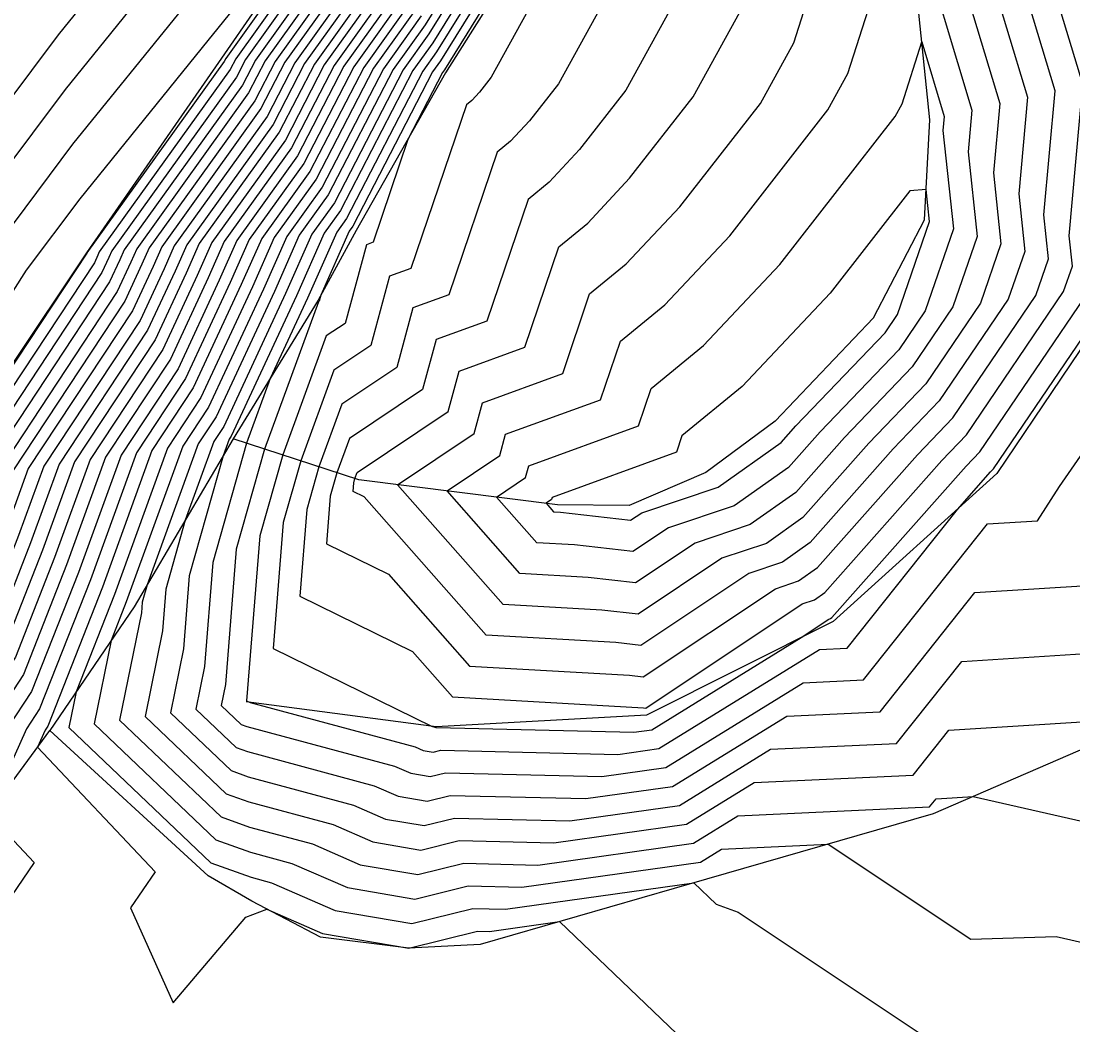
# Model space of a CAD drawing. Extents: x 2188792 to 2191981, y 386090 to 389710.
# Drawn here: x 2190288.6 to 2190324.97, y 387762.88 to 387797.6 of the extents above; entities that cross this region are included whole.
import ezdxf

# ---------------------------------------------------------------- set-up
doc = ezdxf.new("R2010")
doc.units = 0
for name, color, linetype in [('DTM Contours Major', 7, 'Continuous'), ('DTM Contours Minor', 7, 'Continuous'), ('PH Exist DTM Breakline', 7, 'Continuous')]:
    doc.layers.add(name, color=color, linetype=linetype)

msp = doc.modelspace()

# ---------------------------------------------------------------- linework, layer by layer
at = {"layer": 'DTM Contours Major'}
for points in [[(2190327.416, 387842.149), (2190323.749, 387836.537), (2190323.163, 387835.694), (2190323.154, 387835.681), (2190318.708, 387829.293), (2190318.655, 387829.236), (2190314.257, 387822.933), (2190314.098, 387822.745), (2190309.718, 387816.484), (2190309.537, 387816.244), (2190304.923, 387809.763), (2190304.87, 387809.681), (2190301.205, 387804.539), (2190300.029, 387803.084), (2190295.053, 387796.926), (2190290.625, 387791.446), (2190288.776, 387788.978), (2190284.339, 387782.005), (2190279.715, 387774.74), (2190274.894, 387767.165), (2190273.614, 387765.399), (2190268.942, 387757.989)], [(2190324.978, 387832.205), (2190322.547, 387828.711), (2190320.656, 387826.68), (2190318.134, 387823.066), (2190315.039, 387819.379), (2190312.496, 387815.745), (2190310.028, 387812.481), (2190307.313, 387808.667), (2190305.743, 387806.24), (2190303.032, 387802.438), (2190301.501, 387799.967), (2190298.742, 387796.105), (2190297.526, 387793.753), (2190294.759, 387789.899), (2190294.306, 387788.872), (2190293.237, 387786.572), (2190290.45, 387782.355), (2190289.342, 387779.297), (2190288.12, 387776.19), (2190286.219, 387773.298), (2190284.748, 387770.023), (2190281.626, 387765.618), (2190280.252, 387763.524), (2190277.109, 387759.091)], [(2190300.835, 387801.528), (2190297.041, 387796.217), (2190296.467, 387795.109), (2190292.599, 387789.72), (2190292.397, 387789.262), (2190291.922, 387788.239), (2190287.778, 387781.967), (2190287.274, 387780.577), (2190286.718, 387779.164), (2190283.009, 387773.519), (2190282.327, 387772.001), (2190280.879, 387769.959), (2190277.438, 387764.713), (2190275.953, 387762.619)], [(2190305.911, 387801.811), (2190302.834, 387796.845), (2190302.146, 387795.881), (2190299.643, 387791.042), (2190299.079, 387790.257), (2190298.123, 387788.091), (2190295.868, 387783.24), (2190295.796, 387783.131), (2190295.589, 387782.562), (2190294.412, 387778.413), (2190294.212, 387775.888), (2190293.762, 387773.669), (2190295.859, 387771.672), (2190296.451, 387771.461), (2190300.094, 387770.48), (2190301.198, 387769.999), (2190302.53, 387769.772), (2190303.588, 387770.034), (2190307.571, 387769.939), (2190311.367, 387770.472), (2190314.509, 387772.411), (2190318.871, 387772.612), (2190321.126, 387775.452), (2190327.563, 387775.859)], [(2190309.705, 387800.017), (2190307.179, 387795.429), (2190306.178, 387794.144), (2190305.516, 387793.439), (2190305.061, 387793.065), (2190303.39, 387788.13), (2190302.144, 387787.677), (2190301.585, 387785.618), (2190299.684, 387784.345), (2190298.892, 387782.182), (2190298.475, 387780.709), (2190298.237, 387777.711), (2190302.138, 387775.788), (2190303.52, 387774.222), (2190310.115, 387773.845), (2190310.202, 387773.836), (2190315.605, 387777.437), (2190316.033, 387777.581), (2190316.386, 387777.832), (2190320.433, 387782.399), (2190321.282, 387783.283), (2190324.646, 387788.241), (2190324.947, 387789.115), (2190324.836, 387790.163), (2190325.31, 387795.409), (2190324.368, 387798.541)], [(2190302.168, 387798.406), (2190300.444, 387795.993), (2190298.584, 387792.398), (2190296.919, 387790.078), (2190296.214, 387788.482), (2190294.552, 387784.906), (2190293.123, 387782.743), (2190291.41, 387778.017), (2190289.521, 387773.215), (2190289.43, 387773.077), (2190289.164, 387772.485), (2190293.233, 387768.171), (2190292.383, 387766.933), (2190293.856, 387763.646), (2190296.366, 387766.601), (2190297.098, 387766.882), (2190299.018, 387766.044), (2190302.004, 387765.536), (2190304.375, 387766.123), (2190304.797, 387766.113), (2190307.217, 387766.453), (2190316.134, 387757.911)], [(2190314.836, 387789.181), (2190318.822, 387794.3), (2190319.058, 387794.729), (2190319.744, 387796.874), (2190320.519, 387794.298), (2190320.475, 387793.807), (2190320.834, 387790.408), (2190319.857, 387787.576), (2190318.943, 387786.228), (2190316.224, 387783.393), (2190315.132, 387782.16), (2190313.258, 387780.83), (2190310.986, 387780.068), (2190309.756, 387779.248), (2190307.729, 387779.482), (2190306.427, 387779.556), (2190305.037, 387781.132), (2190306.045, 387781.806), (2190306.155, 387782.213), (2190309.948, 387783.592), (2190310.386, 387784.884), (2190312.198, 387786.373), (2190314.836, 387789.181)]]:
    msp.add_lwpolyline(points, dxfattribs=at)
at = {"layer": 'DTM Contours Minor'}
for points in [[(2190263.579, 387759.159), (2190266.146, 387763.23), (2190274.754, 387775.102), (2190277.42, 387779.291), (2190279.977, 387783.309), (2190282.431, 387787.165), (2190289.894, 387797.125), (2190292.451, 387800.29), (2190295.325, 387803.846), (2190298.577, 387807.871), (2190305.402, 387816.945), (2190308.481, 387820.684), (2190311.364, 387825.145), (2190314.047, 387829.295), (2190318.209, 387834.936), (2190320.977, 387839.172), (2190323.568, 387843.138), (2190326.024, 387846.819), (2190333.305, 387856.709), (2190335.887, 387860.557), (2190338.394, 387864.291)], [(2190265.367, 387758.769), (2190268.636, 387763.953), (2190274.801, 387772.456), (2190278.185, 387777.774), (2190281.431, 387782.874), (2190284.546, 387787.769), (2190290.138, 387795.232), (2190293.319, 387799.169), (2190296.893, 387803.592), (2190300.938, 387808.599), (2190305.19, 387814.252), (2190308.942, 387818.808), (2190312.455, 387824.243), (2190315.724, 387829.301), (2190318.352, 387832.863), (2190321.708, 387838), (2190324.85, 387842.808), (2190327.829, 387847.271), (2190332.933, 387854.205), (2190336.042, 387858.837), (2190339.06, 387863.333)], [(2190339.726, 387862.374), (2190336.197, 387857.117), (2190332.561, 387851.701), (2190329.634, 387847.724), (2190326.133, 387842.479), (2190322.44, 387836.827), (2190318.495, 387830.789), (2190317.401, 387829.306), (2190313.545, 387823.341), (2190309.402, 387816.932), (2190304.978, 387811.558), (2190303.299, 387809.326), (2190298.461, 387803.338), (2190294.186, 387798.047), (2190290.382, 387793.339), (2190286.661, 387788.374), (2190282.885, 387782.44), (2190278.95, 387776.257), (2190274.847, 387769.81), (2190271.125, 387764.676), (2190267.154, 387758.379)], [(2190325.161, 387831.857), (2190322.931, 387828.653), (2190320.856, 387826.424), (2190318.522, 387823.08), (2190315.133, 387819.042), (2190312.774, 387815.671), (2190310.077, 387812.105), (2190307.552, 387808.557), (2190305.83, 387805.896), (2190303.32, 387802.375), (2190301.635, 387799.655), (2190299.083, 387796.083), (2190297.737, 387793.482), (2190295.191, 387789.935), (2190294.688, 387788.794), (2190293.5, 387786.239), (2190290.985, 387782.432), (2190289.755, 387779.041), (2190288.4, 387775.595), (2190286.862, 387773.254), (2190285.233, 387769.628), (2190281.775, 387764.75), (2190280.815, 387763.286), (2190277.34, 387758.385)], [(2190325.343, 387831.509), (2190323.315, 387828.595), (2190321.056, 387826.169), (2190318.91, 387823.093), (2190315.227, 387818.705), (2190313.052, 387815.597), (2190310.126, 387811.728), (2190307.791, 387808.447), (2190305.917, 387805.552), (2190303.608, 387802.313), (2190301.768, 387799.343), (2190299.423, 387796.061), (2190297.949, 387793.211), (2190295.623, 387789.971), (2190295.069, 387788.716), (2190293.763, 387785.906), (2190291.519, 387782.51), (2190290.169, 387778.785), (2190288.68, 387775), (2190287.504, 387773.21), (2190285.717, 387769.232), (2190281.924, 387763.881), (2190281.378, 387763.048), (2190277.571, 387757.68)], [(2190325.526, 387831.162), (2190323.699, 387828.537), (2190321.256, 387825.913), (2190319.298, 387823.106), (2190315.321, 387818.369), (2190313.33, 387815.523), (2190310.175, 387811.352), (2190308.03, 387808.338), (2190306.005, 387805.208), (2190303.896, 387802.25), (2190301.901, 387799.031), (2190299.763, 387796.038), (2190298.161, 387792.94), (2190296.055, 387790.006), (2190295.451, 387788.638), (2190294.026, 387785.573), (2190292.054, 387782.588), (2190290.583, 387778.529), (2190288.96, 387774.405), (2190288.146, 387773.165), (2190286.201, 387768.836), (2190282.074, 387763.013), (2190281.941, 387762.81)], [(2190325.708, 387830.814), (2190324.083, 387828.478), (2190321.456, 387825.657), (2190319.686, 387823.119), (2190315.415, 387818.032), (2190313.608, 387815.45), (2190310.225, 387810.975), (2190308.269, 387808.228), (2190306.092, 387804.864), (2190304.184, 387802.187), (2190302.034, 387798.718), (2190300.104, 387796.016), (2190298.373, 387792.669), (2190296.487, 387790.042), (2190295.833, 387788.56), (2190294.289, 387785.239), (2190292.589, 387782.665), (2190290.996, 387778.273), (2190289.241, 387773.81), (2190288.788, 387773.121), (2190287.464, 387770.175), (2190289.054, 387768.49), (2190286.269, 387764.431), (2190291.097, 387753.657)], [(2190300.302, 387802.777), (2190295.68, 387796.307), (2190295.621, 387796.193), (2190290.871, 387789.576), (2190290.871, 387789.575), (2190290.869, 387789.572), (2190285.639, 387781.656), (2190285.619, 387781.6), (2190285.597, 387781.544), (2190280.441, 387773.696), (2190280.39, 387773.583), (2190280.282, 387773.432), (2190275.186, 387765.665), (2190275.029, 387765.442), (2190270.006, 387757.793)], [(2190300.435, 387802.465), (2190296.02, 387796.285), (2190295.832, 387795.922), (2190291.303, 387789.612), (2190291.252, 387789.497), (2190291.132, 387789.238), (2190286.174, 387781.734), (2190286.033, 387781.344), (2190285.877, 387780.949), (2190281.083, 387773.652), (2190280.874, 387773.188), (2190280.432, 387772.563), (2190275.749, 387765.427), (2190275.26, 387764.736), (2190270.646, 387757.71)], [(2190300.569, 387802.153), (2190296.36, 387796.262), (2190296.044, 387795.651), (2190291.735, 387789.648), (2190291.634, 387789.419), (2190291.395, 387788.905), (2190286.708, 387781.811), (2190286.446, 387781.089), (2190286.158, 387780.354), (2190281.725, 387773.608), (2190281.358, 387772.792), (2190280.581, 387771.695), (2190276.312, 387765.189), (2190275.491, 387764.031), (2190271.286, 387757.627)], [(2190305.335, 387801.937), (2190302.567, 387797.469), (2190301.465, 387795.926), (2190299.219, 387791.584), (2190298.215, 387790.186), (2190297.36, 387788.248), (2190295.342, 387783.906), (2190294.727, 387782.976), (2190292.96, 387778.102), (2190292.787, 387777.495), (2190292.758, 387777.125), (2190292.005, 387773.415), (2190295.512, 387770.075), (2190296.501, 387769.722), (2190298.674, 387769.138), (2190300.326, 387768.417), (2190302.32, 387768.078), (2190303.903, 387768.469), (2190306.461, 387768.408), (2190311.846, 387769.164), (2190313.379, 387770.11), (2190320.013, 387770.417), (2190320.235, 387770.696), (2190321.519, 387770.777), (2190329.481, 387768.964)], [(2190300.702, 387801.841), (2190296.701, 387796.24), (2190296.256, 387795.38), (2190292.167, 387789.684), (2190292.016, 387789.341), (2190291.659, 387788.572), (2190287.243, 387781.889), (2190286.86, 387780.833), (2190286.438, 387779.759), (2190282.367, 387773.564), (2190281.843, 387772.397), (2190280.73, 387770.827), (2190276.875, 387764.951), (2190275.722, 387763.325), (2190271.926, 387757.544)], [(2190305.623, 387801.874), (2190302.701, 387797.157), (2190301.805, 387795.904), (2190299.431, 387791.313), (2190298.647, 387790.222), (2190297.741, 387788.17), (2190295.605, 387783.573), (2190295.261, 387783.053), (2190294.275, 387780.332), (2190293.6, 387777.954), (2190293.485, 387776.507), (2190292.884, 387773.542), (2190295.686, 387770.874), (2190296.476, 387770.592), (2190299.384, 387769.809), (2190300.762, 387769.208), (2190302.425, 387768.925), (2190303.745, 387769.252), (2190307.016, 387769.174), (2190311.607, 387769.818), (2190313.944, 387771.26), (2190319.442, 387771.515), (2190320.68, 387773.074), (2190327.856, 387773.527)], [(2190306.199, 387801.748), (2190302.967, 387796.533), (2190302.486, 387795.859), (2190299.854, 387790.771), (2190299.511, 387790.293), (2190298.505, 387788.013), (2190297.213, 387785.234), (2190296.396, 387783.001), (2190295.225, 387778.872), (2190294.939, 387775.27), (2190294.64, 387773.796), (2190296.033, 387772.47), (2190296.426, 387772.33), (2190300.804, 387771.151), (2190301.634, 387770.79), (2190302.635, 387770.619), (2190303.43, 387770.816), (2190308.126, 387770.704), (2190311.127, 387771.125), (2190315.074, 387773.561), (2190318.299, 387773.71), (2190321.571, 387777.829), (2190325.652, 387778.087)], [(2190306.487, 387801.686), (2190303.1, 387796.22), (2190302.826, 387795.836), (2190300.066, 387790.5), (2190299.944, 387790.329), (2190298.968, 387788.12), (2190298.909, 387787.905), (2190298.881, 387787.886), (2190297.02, 387782.796), (2190296.037, 387779.331), (2190295.666, 387774.651), (2190295.518, 387773.924), (2190296.206, 387773.268), (2190296.4, 387773.199), (2190301.514, 387771.823), (2190302.07, 387771.58), (2190302.741, 387771.466), (2190303.273, 387771.598), (2190308.681, 387771.469), (2190310.887, 387771.779), (2190315.639, 387774.711), (2190317.728, 387774.808), (2190322.016, 387780.207), (2190323.742, 387780.316), (2190324.508, 387781.503), (2190328.321, 387787.007)], [(2190306.775, 387801.623), (2190303.234, 387795.908), (2190303.166, 387795.814), (2190301.972, 387793.504), (2190300.767, 387789.945), (2190300.54, 387789.863), (2190299.801, 387787.142), (2190299.149, 387786.706), (2190297.644, 387782.591), (2190296.85, 387779.79), (2190296.398, 387774.091), (2190296.525, 387774.028), (2190302.225, 387772.494), (2190302.506, 387772.371), (2190302.846, 387772.314), (2190303.116, 387772.38), (2190309.235, 387772.234), (2190310.648, 387772.433), (2190316.203, 387775.861), (2190317.157, 387775.905), (2190320.972, 387780.709), (2190322.117, 387782.001), (2190322.217, 387782.106), (2190326.561, 387788.508)], [(2190300.968, 387801.216), (2190297.381, 387796.195), (2190296.679, 387794.838), (2190293.031, 387789.755), (2190292.779, 387789.184), (2190292.185, 387787.905), (2190288.312, 387782.044), (2190287.687, 387780.321), (2190286.998, 387778.569), (2190283.651, 387773.475), (2190282.811, 387771.605), (2190281.029, 387769.091), (2190278.001, 387764.475), (2190276.184, 387761.914)], [(2190311.373, 387791.166), (2190314.165, 387794.751), (2190315.317, 387796.844), (2190316.717, 387801.221)], [(2190301.102, 387800.904), (2190297.721, 387796.173), (2190296.891, 387794.567), (2190293.463, 387789.791), (2190293.161, 387789.106), (2190292.448, 387787.572), (2190288.847, 387782.122), (2190288.101, 387780.065), (2190287.279, 387777.975), (2190284.293, 387773.431), (2190283.296, 387771.21), (2190281.178, 387768.222), (2190278.563, 387764.238), (2190276.415, 387761.208)], [(2190307.835, 387801.075), (2190304.85, 387795.654), (2190304.447, 387795.136), (2190304.18, 387794.852), (2190303.996, 387794.701), (2190302.078, 387789.038), (2190301.342, 387788.77), (2190300.693, 387786.38), (2190299.416, 387785.525), (2190298.268, 387782.386), (2190297.662, 387780.249), (2190297.317, 387775.901), (2190302.786, 387773.205), (2190302.935, 387773.165), (2190302.942, 387773.162), (2190302.951, 387773.161), (2190302.958, 387773.162), (2190309.79, 387773), (2190310.408, 387773.086), (2190315.571, 387776.272), (2190316.529, 387776.911), (2190316.588, 387776.931), (2190316.637, 387776.966), (2190321.275, 387782.2), (2190321.749, 387782.695), (2190325.603, 387788.375)], [(2190319.525, 387801.01), (2190321.477, 387794.52), (2190321.347, 387793.078), (2190321.656, 387790.149), (2190320.815, 387787.709), (2190319.41, 387785.639), (2190317.066, 387783.194), (2190315.383, 387781.295), (2190313.813, 387780.18), (2190311.909, 387779.542), (2190309.845, 387778.166), (2190308.206, 387778.355), (2190305.845, 387778.489), (2190303.326, 387781.346), (2190305.153, 387782.568), (2190305.353, 387783.306), (2190308.636, 387784.5), (2190309.321, 387786.52), (2190310.862, 387787.786), (2190313.105, 387790.173)], [(2190313.105, 387790.173), (2190316.493, 387794.525), (2190317.188, 387795.787), (2190318.899, 387801.139)], [(2190301.235, 387800.592), (2190298.062, 387796.15), (2190297.102, 387794.296), (2190293.895, 387789.827), (2190293.543, 387789.028), (2190292.711, 387787.239), (2190289.381, 387782.199), (2190288.514, 387779.809), (2190287.559, 387777.38), (2190284.935, 387773.387), (2190283.78, 387770.814), (2190281.327, 387767.354), (2190279.126, 387764), (2190276.647, 387760.502)], [(2190301.368, 387800.279), (2190298.402, 387796.128), (2190297.314, 387794.024), (2190294.327, 387789.863), (2190293.924, 387788.95), (2190292.974, 387786.906), (2190289.916, 387782.277), (2190288.928, 387779.553), (2190287.839, 387776.785), (2190285.577, 387773.342), (2190284.264, 387770.419), (2190281.476, 387766.486), (2190279.689, 387763.762), (2190276.878, 387759.797)], [(2190320.736, 387800.393), (2190322.436, 387794.742), (2190322.219, 387792.35), (2190322.479, 387789.89), (2190321.773, 387787.842), (2190319.878, 387785.05), (2190317.908, 387782.995), (2190315.634, 387780.429), (2190314.368, 387779.53), (2190312.833, 387779.016), (2190309.934, 387777.083), (2190308.683, 387777.227), (2190305.264, 387777.422), (2190301.614, 387781.56), (2190304.261, 387783.331), (2190304.551, 387784.398), (2190307.325, 387785.407), (2190308.256, 387788.157), (2190309.525, 387789.199), (2190311.373, 387791.166)], [(2190321.947, 387799.775), (2190323.394, 387794.964), (2190323.092, 387791.621), (2190323.301, 387789.632), (2190322.73, 387787.975), (2190320.346, 387784.461), (2190318.75, 387782.797), (2190315.885, 387779.563), (2190314.923, 387778.881), (2190313.757, 387778.49), (2190310.023, 387776.001), (2190309.161, 387776.1), (2190304.683, 387776.356), (2190300.46, 387781.142), (2190300.076, 387781.331), (2190300.099, 387781.627), (2190300.141, 387781.772), (2190300.219, 387781.985), (2190303.369, 387784.093), (2190303.749, 387785.491), (2190306.013, 387786.315), (2190307.191, 387789.793), (2190308.189, 387790.612), (2190309.641, 387792.158)], [(2190311.576, 387798.96), (2190309.507, 387795.203), (2190307.91, 387793.151), (2190306.852, 387792.026), (2190306.126, 387791.429), (2190304.702, 387787.223), (2190302.947, 387786.584), (2190302.477, 387784.855), (2190299.951, 387783.165), (2190299.517, 387781.977), (2190299.287, 387781.168), (2190299.156, 387779.521), (2190301.299, 387778.465), (2190304.101, 387775.289), (2190309.638, 387774.973), (2190310.112, 387774.918), (2190314.681, 387777.963), (2190315.478, 387778.231), (2190316.135, 387778.697), (2190319.592, 387782.598), (2190320.814, 387783.872), (2190323.688, 387788.108), (2190324.124, 387789.373), (2190323.964, 387790.892), (2190324.352, 387795.187), (2190323.157, 387799.158)], [(2190302.301, 387798.094), (2190300.784, 387795.971), (2190298.796, 387792.126), (2190297.351, 387790.114), (2190296.596, 387788.404), (2190294.815, 387784.573), (2190293.658, 387782.82), (2190291.823, 387777.762), (2190290.499, 387774.395), (2190290.249, 387773.161), (2190295.165, 387768.479), (2190296.551, 387767.984), (2190297.253, 387767.795), (2190299.454, 387766.835), (2190302.11, 387766.384), (2190304.218, 387766.905), (2190305.352, 387766.878), (2190311.862, 387767.792), (2190312.636, 387767.05), (2190313.388, 387766.775), (2190323.109, 387760.3)], [(2190309.641, 387792.158), (2190311.836, 387794.977), (2190313.447, 387797.902)], [(2190302.434, 387797.782), (2190301.125, 387795.949), (2190299.008, 387791.855), (2190297.783, 387790.15), (2190296.978, 387788.326), (2190295.078, 387784.24), (2190294.192, 387782.898), (2190292.237, 387777.506), (2190291.712, 387776.171), (2190291.127, 387773.288), (2190295.338, 387769.277), (2190296.526, 387768.853), (2190297.963, 387768.466), (2190299.89, 387767.626), (2190302.215, 387767.231), (2190304.06, 387767.687), (2190305.907, 387767.643), (2190312.086, 387768.51), (2190312.814, 387768.96), (2190316.506, 387769.131), (2190321.442, 387765.843), (2190324.384, 387765.932), (2190329.8, 387764.699)], [(2190319.324, 387791.728), (2190316.568, 387788.188), (2190313.534, 387784.96), (2190311.45, 387783.248), (2190311.26, 387782.684), (2190306.957, 387781.12), (2190306.937, 387781.044), (2190306.749, 387780.918), (2190307.008, 387780.623), (2190307.252, 387780.609), (2190309.666, 387780.331), (2190310.062, 387780.594), (2190312.703, 387781.48), (2190314.881, 387783.026), (2190315.382, 387783.592), (2190318.475, 387786.817), (2190318.9, 387787.443), (2190320.011, 387790.666), (2190319.894, 387791.771), (2190319.324, 387791.728)]]:
    msp.add_lwpolyline(points, dxfattribs=at)
at = {"layer": 'PH Exist DTM Breakline'}
for points in [[(2190348.719, 387873.088), (2190345.675, 387867.693), (2190340.788, 387860.847), (2190336.425, 387854.59), (2190332.061, 387848.333), (2190327.697, 387842.077), (2190323.148, 387835.693), (2190318.598, 387829.31), (2190314.048, 387822.926), (2190309.498, 387816.543), (2190304.84, 387809.801), (2190300.182, 387803.059), (2190295.524, 387796.317), (2190290.866, 387789.576), (2190285.55, 387781.643), (2190280.234, 387773.71), (2190274.919, 387765.778), (2190269.603, 387757.845)], [(2190318.069, 387787.327), (2190319.838, 387790.72), (2190320.024, 387794.183), (2190319.302, 387801.124), (2190319.015, 387808.725), (2190321.558, 387812.602), (2190330.139, 387820.182), (2190335.083, 387825.186), (2190340.027, 387830.19), (2190345.091, 387832.471)], [(2190348.903, 387828.1), (2190344.287, 387826.615), (2190342.159, 387824.57), (2190341.496, 387822.551), (2190334.112, 387816.79), (2190329.433, 387810.2), (2190329.002, 387803.562), (2190328.886, 387796.238), (2190326.781, 387788.538), (2190322.342, 387781.948), (2190316.678, 387776.826), (2190310.221, 387773.594), (2190302.954, 387773.183), (2190296.376, 387774.048)], [(2190327.18, 387828.009), (2190323.345, 387823.245), (2190316.339, 387814.723), (2190310.731, 387807.099), (2190306.922, 387801.591), (2190303.277, 387795.807), (2190300.183, 387790.349), (2190298.869, 387787.939), (2190295.937, 387783.152), (2190292.509, 387777.337), (2190289.591, 387773.066)], [(2190318.069, 387787.327), (2190314.668, 387783.761), (2190312.274, 387781.982), (2190309.624, 387780.843), (2190307.142, 387780.868), (2190300.277, 387781.727), (2190295.937, 387783.152)], [(2190329.099, 387774.067), (2190320.138, 387770.178), (2190312.303, 387767.919), (2190304.468, 387765.66), (2190302.003, 387765.527), (2190298.948, 387765.917), (2190296.575, 387767.154), (2190295.067, 387768.031), (2190289.591, 387773.066)], [(2190177.189, 387623.277), (2190182.728, 387630.176), (2190188.266, 387637.075), (2190193.805, 387643.974), (2190199.215, 387651.571), (2190204.625, 387659.167), (2190210.035, 387666.763), (2190216.463, 387674.309), (2190222.892, 387681.855), (2190229.32, 387689.401), (2190234.648, 387696.602), (2190239.977, 387703.803), (2190245.305, 387711.003), (2190250.633, 387718.204), (2190254.737, 387723.9), (2190258.842, 387729.595), (2190262.946, 387735.291), (2190268.28, 387743.052), (2190273.615, 387750.813), (2190277.868, 387756.773), (2190282.122, 387762.734), (2190286.375, 387768.694), (2190289.591, 387773.066)]]:
    msp.add_lwpolyline(points, dxfattribs=at)

doc.saveas('drawing.dxf')
